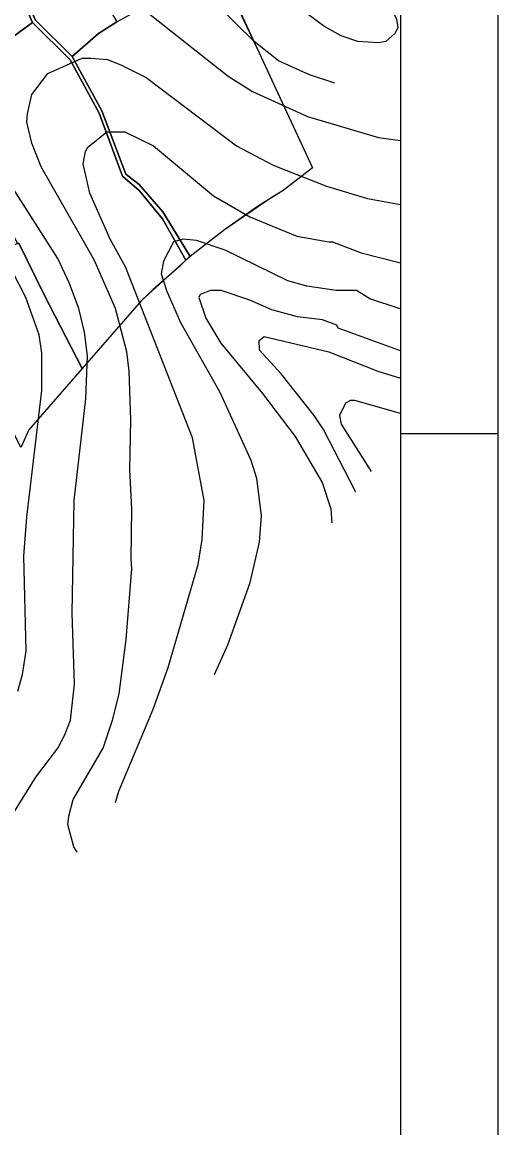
# Model space of a CAD drawing. Extents: x -510989 to -501240, y -1184665 to -1176089.
# Drawn here: x -508361 to -508019, y -1180797 to -1180002 of the extents above; entities that cross this region are included whole.
import ezdxf

# ---------------------------------------------------------------- set-up
doc = ezdxf.new("R2010")
doc.units = 0
for name, color, linetype in [('lesni_pozemek', 7, 'Continuous'), ('orna_puda', 7, 'Continuous'), ('popis', 7, 'Continuous'), ('rozpiska', 7, 'Continuous'), ('vodni_plocha_x_vodni_tok_v_koryt_prir_n_upr', 7, 'Continuous'), ('vrstevnice_01', 7, 'Continuous'), ('vrstevnice_02', 7, 'Continuous'), ('vrstevnice_03', 7, 'Continuous')]:
    doc.layers.add(name, color=color, linetype=linetype)

msp = doc.modelspace()

# ---------------------------------------------------------------- linework, layer by layer
at = {"layer": 'lesni_pozemek'}
for points in [[(-508338.56, -1179924.99), (-508293.14, -1180001.85), (-508306.41, -1180010.22), (-508325.34, -1180026.8), (-508351.58, -1180000.65), (-508360.15, -1179982.23), (-508367.63, -1179961.39), (-508373.72, -1179938.52), (-508347.37, -1179913.24)], [(-508370.14, -1179960.34), (-508364.19, -1179978.89), (-508353.93, -1180002.31), (-508373.58, -1180016.68), (-508396.42, -1180036.4), (-508416.63, -1180051.92), (-508475.36, -1180090.66), (-508483.59, -1180035.75), (-508438.7, -1179998.77), (-508401.29, -1179966.61), (-508373.72, -1179938.52)], [(-508264.07, -1179985.88), (-508222.42, -1179957.19), (-508204.32, -1179995.16), (-508177.34, -1180053.09), (-508152.46, -1180106.83), (-508173.6, -1180123.17), (-508192.01, -1180134.69), (-508215.78, -1180151.38), (-508240.41, -1180170.53), (-508260.19, -1180138.45), (-508277.13, -1180118.72), (-508286.73, -1180111.41), (-508303.87, -1180065.86), (-508325.34, -1180026.8), (-508306.41, -1180010.22), (-508293.14, -1180001.85)], [(-508373.58, -1180016.68), (-508353.93, -1180002.31), (-508326.79, -1180029.11), (-508305.92, -1180067.56), (-508288.99, -1180112.76), (-508277.13, -1180123.03), (-508260.33, -1180143.53), (-508243.46, -1180173.21), (-508244.31, -1180174.05), (-508247.96, -1180177.42), (-508267.07, -1180194.3), (-508275.5, -1180202.18), (-508318.18, -1180251.02), (-508345.55, -1180198.17), (-508363.6, -1180160.9), (-508364.6, -1180161.25), (-508416.63, -1180051.92), (-508396.42, -1180036.4)]]:
    msp.add_lwpolyline(points, close=True, dxfattribs=at)
at = {"layer": 'orna_puda'}
msp.add_lwpolyline([(-508364.6, -1180161.25), (-508363.6, -1180160.9), (-508345.55, -1180198.17), (-508318.18, -1180251.02), (-508356.38, -1180295.15), (-508362.28, -1180307.8), (-508389.96, -1180252.34), (-508425.62, -1180182.71)], close=True, dxfattribs=at)
at = {"layer": 'popis'}
msp.add_lwpolyline([(-508222.42, -1179957.19), (-508190.83, -1180024.12), (-508152.46, -1180106.83), (-508173.6, -1180123.17), (-508182.8, -1180128.93), (-508215.78, -1180151.38), (-508228.1, -1180160.96), (-508240.41, -1180170.53), (-508243.46, -1180173.21), (-508257.52, -1180185.86), (-508275.5, -1180202.18), (-508296.84, -1180226.6), (-508318.18, -1180251.02), (-508337.28, -1180273.08), (-508356.38, -1180295.15), (-508362.28, -1180307.8)], dxfattribs=at)
at = {"layer": 'rozpiska'}
msp.add_line((-508019.09, -1180298), (-508089.09, -1180298), dxfattribs=at)
for points in [[(-508019.09, -1176098), (-508019.09, -1184498), (-510989.09, -1184498), (-510989.09, -1176098)], [(-508089.09, -1176168), (-508089.09, -1184428), (-510919.09, -1184428), (-510919.09, -1176168)]]:
    msp.add_lwpolyline(points, close=True, dxfattribs=at)
at = {"layer": 'vodni_plocha_x_vodni_tok_v_koryt_prir_n_upr'}
msp.add_lwpolyline([(-508370.14, -1179960.34), (-508373.72, -1179938.52), (-508367.63, -1179961.39), (-508360.15, -1179982.23), (-508351.58, -1180000.65), (-508325.34, -1180026.8), (-508303.87, -1180065.86), (-508286.73, -1180111.41), (-508277.13, -1180118.72), (-508260.19, -1180138.45), (-508240.41, -1180170.53), (-508241.39, -1180171.23), (-508243.46, -1180173.21), (-508260.33, -1180143.53), (-508277.13, -1180123.03), (-508288.99, -1180112.76), (-508305.92, -1180067.56), (-508326.79, -1180029.11), (-508353.93, -1180002.31), (-508364.19, -1179978.89)], close=True, dxfattribs=at)
at = {"layer": 'vrstevnice_01'}
for points in [[(-508106.81, -1179979), (-508096.19, -1179991), (-508091.91, -1180000), (-508091.09, -1180006), (-508093, -1180010), (-508099.81, -1180016), (-508105, -1180017), (-508119.81, -1180016), (-508131.91, -1180012), (-508144.31, -1180005), (-508156.59, -1179996), (-508168.31, -1179984), (-508178.69, -1179970), (-508182.19, -1179960), (-508181.41, -1179954), (-508176.81, -1179951), (-508161.59, -1179953), (-508132.5, -1179962), (-508116, -1179971), (-508106.81, -1179979)], [(-508321.76, -1180598.74), (-508324, -1180595), (-508328.31, -1180579), (-508327.81, -1180573), (-508324.5, -1180561), (-508303, -1180524), (-508296.41, -1180504), (-508291.5, -1180485), (-508286.5, -1180446), (-508282.31, -1180395), (-508282.81, -1180388), (-508282.41, -1180352), (-508283.91, -1180324), (-508283, -1180288), (-508284.31, -1180253), (-508286.09, -1180239), (-508294.19, -1180208), (-508309.5, -1180173), (-508347.69, -1180106), (-508354.41, -1180089), (-508357.81, -1180074), (-508357.5, -1180068), (-508354.41, -1180054), (-508342.69, -1180039), (-508318, -1180028), (-508311.91, -1180028), (-508299.91, -1180029), (-508289.81, -1180033), (-508272, -1180042), (-508207.09, -1180091), (-508180.81, -1180105), (-508142.31, -1180120), (-508112.81, -1180129), (-508089.09, -1180133.23)], [(-508089.09, -1180208.15), (-508090.09, -1180208), (-508111.09, -1180201), (-508120.91, -1180195), (-508135.41, -1180195), (-508156.5, -1180192), (-508170.09, -1180188), (-508215.31, -1180166), (-508235.91, -1180159), (-508245.41, -1180158), (-508252.5, -1180160), (-508259.69, -1180174), (-508261.19, -1180183), (-508257.41, -1180195), (-508247.41, -1180218), (-508219, -1180268), (-508196.81, -1180317), (-508192.69, -1180330), (-508189.31, -1180357), (-508190.81, -1180376), (-508197.69, -1180406), (-508213.59, -1180450), (-508223.1, -1180471.21)], [(-508364.41, -1180483), (-508361.09, -1180471), (-508358.5, -1180454), (-508360, -1180386), (-508357.91, -1180358), (-508347, -1180267), (-508347, -1180240), (-508349, -1180227), (-508358.69, -1180200), (-508368.41, -1180181)], [(-508121.52, -1180339.92), (-508121.81, -1180339), (-508144.59, -1180295), (-508151.19, -1180285), (-508175, -1180255), (-508190.59, -1180238), (-508190.81, -1180231), (-508187.09, -1180228), (-508140.81, -1180239), (-508105.5, -1180253), (-508089.09, -1180257.97)]]:
    msp.add_lwpolyline(points, dxfattribs=at)
at = {"layer": 'vrstevnice_02'}
for points in [[(-508273.69, -1179993), (-508213, -1180041), (-508195.5, -1180052), (-508156, -1180070), (-508104.91, -1180085), (-508089.09, -1180087.14)], [(-508315.81, -1180095), (-508314.09, -1180092), (-508300.31, -1180081), (-508287.31, -1180081), (-508266.91, -1180091), (-508223.69, -1180127), (-508197.41, -1180142), (-508163.69, -1180156), (-508140.81, -1180160), (-508138.09, -1180160), (-508117.5, -1180168), (-508089.09, -1180175.21)], [(-508294.2, -1180563.11), (-508291.81, -1180555), (-508267, -1180496), (-508256.19, -1180466), (-508234.69, -1180392), (-508231.69, -1180374), (-508230.41, -1180346), (-508238.81, -1180301), (-508286.91, -1180178), (-508297.91, -1180158), (-508312.5, -1180125), (-508317.31, -1180104), (-508315.81, -1180095)], [(-508377.19, -1180586), (-508351.41, -1180545), (-508335.69, -1180524), (-508330.91, -1180515), (-508326.59, -1180504), (-508323.59, -1180478), (-508325.31, -1180427), (-508323.91, -1180346), (-508315.41, -1180273), (-508314.19, -1180242), (-508316.41, -1180225), (-508320.59, -1180208), (-508327.19, -1180190), (-508335.59, -1180172), (-508369.5, -1180119)], [(-508089.09, -1180238.49), (-508134.09, -1180222), (-508134.91, -1180220), (-508145.31, -1180216), (-508163.19, -1180214), (-508181.59, -1180209), (-508197.5, -1180202), (-508218.09, -1180195), (-508225.91, -1180195), (-508233.31, -1180198), (-508234.19, -1180200), (-508229.09, -1180215), (-508218.41, -1180233), (-508188.41, -1180269), (-508164.91, -1180300), (-508145.59, -1180333), (-508139.19, -1180352), (-508138.64, -1180362.04)], [(-508089.09, -1180283.54), (-508122.09, -1180274), (-508125.19, -1180274), (-508128.81, -1180276), (-508132.91, -1180285), (-508131.91, -1180291), (-508110.14, -1180325.21)]]:
    msp.add_lwpolyline(points, dxfattribs=at)
at = {"layer": 'vrstevnice_03'}
msp.add_lwpolyline([(-508136.41, -1180046), (-508154.69, -1180040), (-508176.91, -1180030), (-508194.31, -1180016), (-508221.09, -1179990), (-508231.59, -1179982), (-508247.19, -1179974), (-508262.81, -1179967), (-508295.81, -1179956)], dxfattribs=at)

doc.saveas('drawing.dxf')
